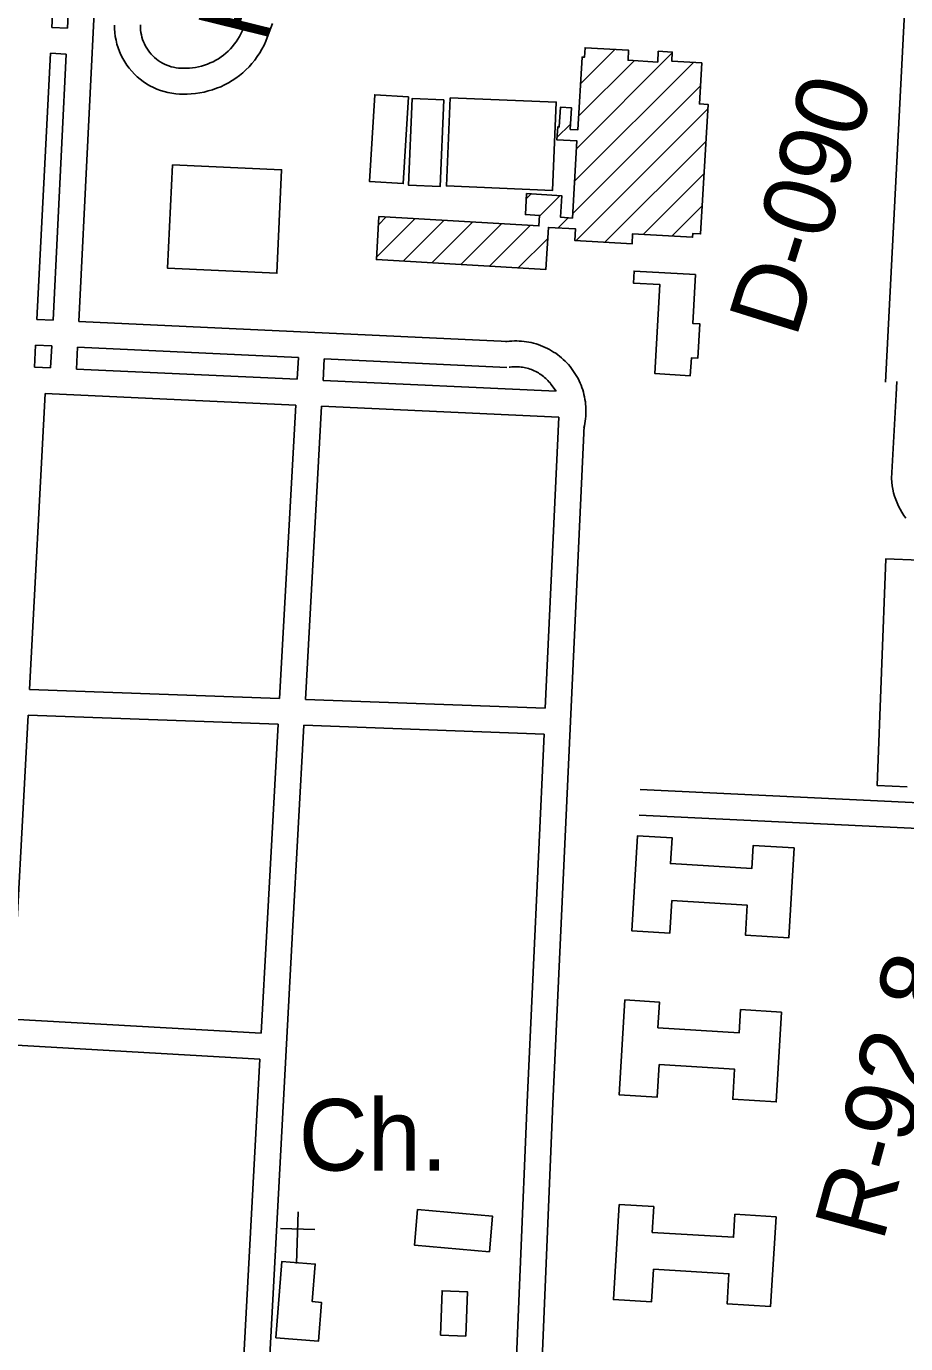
# Model space of a CAD drawing. Extents: x 3677843 to 3715951, y 511991 to 537744.
# Drawn here: x 3690856 to 3691875, y 527844 to 529372 of the extents above; entities that cross this region are included whole.
import ezdxf

# ---------------------------------------------------------------- set-up
doc = ezdxf.new("R2010")
doc.units = 0
for name, color, linetype in [('V-BLDG-OTLN', 7, 'Continuous'), ('V-RIVR-RANG-IDEN', 7, 'Continuous'), ('V-ROAD-CNTR', 7, 'Continuous'), ('V-SITE-OTLN', 7, 'Continuous'), ('V-SITE-OTLN-IDEN', 7, 'Continuous')]:
    doc.layers.add(name, color=color, linetype=linetype)

msp = doc.modelspace()

# ---------------------------------------------------------------- linework, layer by layer
at = {"layer": 'V-BLDG-OTLN'}
for p, q in [((3691493.6, 529230.4), (3691604.6, 529341.5)), ((3691498.2, 529305.8), (3691538, 529345.5)), ((3691503.4, 529346.3), (3691504.6, 529347.5)), ((3691491.4, 529192.9), (3691629.1, 529330.6)), ((3691496, 529268.2), (3691560.3, 529332.5)), ((3691489.2, 529155.3), (3691637.3, 529303.5)), ((3691492.9, 529123.7), (3691646, 529276.8)), ((3691471, 529243.3), (3691486.8, 529259)), ((3691526.3, 529121.8), (3691643.8, 529239.2)), ((3691570.9, 529131), (3691641.6, 529201.7)), ((3691435.4, 529172.2), (3691441.1, 529177.9)), ((3691450.8, 529152.3), (3691474.5, 529176)), ((3691263.9, 529142.2), (3691272.9, 529151.2)), ((3691604.3, 529129), (3691639.4, 529164.1)), ((3691261.7, 529104.6), (3691306.3, 529149.2)), ((3691292.5, 529100), (3691339.7, 529147.3)), ((3691325.9, 529098.1), (3691373.1, 529145.3)), ((3691359.3, 529096.1), (3691406.5, 529143.4)), ((3691392.6, 529094.1), (3691439.9, 529141.4)), ((3691472.3, 529138.5), (3691484.1, 529150.3)), ((3691426, 529092.2), (3691460.3, 529126.4))]:
    msp.add_line(p, q, dxfattribs=at)
for points in [[(3691638.9, 529330.1), (3691636.1, 529282.4), (3691646.3, 529281.8), (3691637.5, 529131.5), (3691628.5, 529132), (3691628.3, 529127.6), (3691558.7, 529131.7), (3691558, 529119.9), (3691491.8, 529123.8), (3691492.5, 529137.3), (3691461, 529139.1), (3691458.1, 529090.3), (3691261.6, 529101.8), (3691264.5, 529151.7), (3691450.1, 529140.8), (3691450.8, 529153), (3691434.3, 529154), (3691435.7, 529178.3), (3691476.6, 529175.9), (3691475.1, 529150.8), (3691488.8, 529150), (3691494.1, 529239.4), (3691470.9, 529240.7), (3691471.8, 529255.8), (3691473.6, 529255.7), (3691474.9, 529278.6), (3691487.9, 529277.8), (3691486.4, 529252.8), (3691495.1, 529252.3), (3691500, 529336.7), (3691502.8, 529336.6), (3691503.5, 529347.5), (3691554.1, 529344.6), (3691553.4, 529333), (3691587.8, 529330.9), (3691588.5, 529343.5), (3691604.7, 529342.6), (3691604.1, 529332.1)], [(3691298.8, 529290.6), (3691292.7, 529190), (3691253.5, 529192.4), (3691259.6, 529293)], [(3691339.9, 529287.1), (3691335.6, 529186.6), (3691298.9, 529188.1), (3691303.2, 529288.7)], [(3691347, 529289.6), (3691470.2, 529284.5), (3691465.9, 529182.1), (3691342.7, 529187.2)], [(3691025, 529211.9), (3691151.7, 529206.1), (3691146.2, 529085.9), (3691019.5, 529091.7)], [(3691631.6, 529084.3), (3691628.4, 529027.8), (3691636.6, 529027.3), (3691634.3, 528987.3), (3691626.8, 528987.7), (3691625.6, 528967), (3691584.5, 528969.4), (3691590.4, 529072.8), (3691559.6, 529074.5), (3691560.4, 529088.4)], [(3691746.2, 528419.1), (3691739.9, 528314.9), (3691689.4, 528318), (3691691.5, 528352.7), (3691604.2, 528358), (3691601.9, 528320.3), (3691557.7, 528323), (3691564.4, 528433.2), (3691604.4, 528430.8), (3691602.6, 528400.9), (3691696.9, 528395.2), (3691698.6, 528422)], [(3691731.5, 528228.6), (3691725.2, 528124.4), (3691674.8, 528127.5), (3691676.9, 528162.3), (3691589.6, 528167.6), (3691587.3, 528129.9), (3691543.1, 528132.5), (3691549.8, 528242.8), (3691589.8, 528240.3), (3691588, 528210.4), (3691682.3, 528204.7), (3691683.9, 528231.5)], [(3691725, 527991.2), (3691718.6, 527887), (3691668.2, 527890.1), (3691670.3, 527924.9), (3691583, 527930.2), (3691580.7, 527892.4), (3691536.5, 527895.1), (3691543.2, 528005.3), (3691583.2, 528002.9), (3691581.4, 527973), (3691675.7, 527967.3), (3691677.3, 527994.1)], [(3691392.7, 527950.6), (3691305.9, 527958.1), (3691309.4, 527999.4), (3691396.2, 527991.9)], [(3691335.8, 527853.8), (3691337.8, 527905.3), (3691367.2, 527904.1), (3691365.1, 527852.6)]]:
    msp.add_lwpolyline(points, close=True, dxfattribs=at)
msp.add_lwpolyline([(3691877.2, 528490), (3691842.3, 528491.4), (3691852.2, 528754.4), (3691891.3, 528752.9)], dxfattribs=at)
at = {"layer": 'V-ROAD-CNTR'}
for points in [[(3690885.2, 529371), (3690889.4, 529453.7)], [(3690903.3, 529370.2), (3690907.3, 529452.8)], [(3690916.5, 529030.1), (3690937.3, 529451.2)], [(3691851.8, 528959.6), (3691874.6, 529403.6)], [(3690885.2, 529371), (3690903.3, 529370.2)], [(3691141.1, 529375.8), (3691137.4, 529365.6), (3691133.5, 529355.2), (3691131.3, 529350.4), (3691128.9, 529345.9), (3691126.3, 529341.6), (3691123.5, 529337.4), (3691120.5, 529333.3), (3691117.3, 529329.3), (3691113.9, 529325.6), (3691110.3, 529322), (3691106.6, 529318.6), (3691102.7, 529315.4), (3691098.6, 529312.4), (3691094.4, 529309.5), (3691090, 529306.9), (3691085.6, 529304.6), (3691081, 529302.4), (3691076.3, 529300.5), (3691071.5, 529298.8), (3691066.6, 529297.4), (3691061.7, 529296.2), (3691056.7, 529295.2), (3691051.7, 529294.5), (3691046.7, 529294.1), (3691042, 529293.9), (3691037.9, 529293.7), (3691033.4, 529293.8), (3691028.9, 529294.1), (3691024.4, 529294.7), (3691019.9, 529295.6), (3691015.6, 529296.7), (3691011.3, 529298), (3691007, 529299.6), (3691002.9, 529301.5), (3690998.9, 529303.5), (3690995, 529305.8), (3690991.2, 529308.3), (3690987.6, 529311.1), (3690984.2, 529314), (3690980.9, 529317.1), (3690977.8, 529320.4), (3690974.9, 529323.8), (3690972.2, 529327.5), (3690969.7, 529331.2), (3690967.5, 529335.1), (3690965.4, 529339.2), (3690963.6, 529343.3), (3690962.1, 529347.5), (3690960.7, 529351.9), (3690959.7, 529356.3), (3690958.8, 529360.7), (3690958.3, 529365.2), (3690958, 529369.7), (3690957.9, 529373.9)], [(3691109.3, 529376), (3691105.8, 529366.8), (3691104.4, 529363.8), (3691102.7, 529360.6), (3691100.9, 529357.5), (3691098.9, 529354.5), (3691096.8, 529351.7), (3691094.6, 529348.9), (3691092.2, 529346.2), (3691089.6, 529343.7), (3691087, 529341.3), (3691084.2, 529339), (3691081.4, 529336.9), (3691078.4, 529334.9), (3691075.3, 529333.1), (3691072.1, 529331.4), (3691068.9, 529329.9), (3691065.6, 529328.5), (3691062.2, 529327.4), (3691058.8, 529326.3), (3691055.3, 529325.5), (3691051.8, 529324.8), (3691048.3, 529324.3), (3691044.7, 529324), (3691040.8, 529323.8), (3691037.6, 529323.7), (3691034.8, 529323.8), (3691032, 529324), (3691029.2, 529324.4), (3691026.4, 529324.9), (3691023.7, 529325.6), (3691021, 529326.4), (3691018.4, 529327.4), (3691015.9, 529328.5), (3691013.4, 529329.8), (3691010.9, 529331.2), (3691008.6, 529332.8), (3691006.4, 529334.5), (3691004.2, 529336.3), (3691002.2, 529338.2), (3691000.3, 529340.3), (3690998.5, 529342.4), (3690996.8, 529344.7), (3690995.3, 529347), (3690993.9, 529349.5), (3690992.6, 529352), (3690991.5, 529354.5), (3690990.5, 529357.2), (3690989.7, 529359.8), (3690989, 529362.6), (3690988.5, 529365.3), (3690988.1, 529368.1), (3690987.9, 529370.9), (3690987.9, 529374)], [(3690867.9, 529032.4), (3690883.7, 529341.1)], [(3690883.7, 529341.1), (3690901.8, 529340.2)], [(3690886.6, 529031.5), (3690901.8, 529340.2)], [(3690886.6, 529031.5), (3690867.9, 529032.4)], [(3691414.3, 529006.7), (3690916.5, 529030.1)], [(3690865, 528976.8), (3690866.3, 529002.4)], [(3690885.1, 529001.5), (3690866.3, 529002.4)], [(3690883.8, 528976), (3690885.1, 529001.5)], [(3690913.8, 528974.6), (3690915.1, 529000.1)], [(3691171.1, 528988.1), (3690915.1, 529000.1)], [(3691502.1, 528906.2), (3691502.7, 528908.7), (3691503.3, 528911.5), (3691503.7, 528914.3), (3691504.1, 528917.1), (3691504.4, 528919.9), (3691504.5, 528922.7), (3691504.6, 528925.5), (3691504.6, 528928.4), (3691504.4, 528931.2), (3691504.2, 528934), (3691503.9, 528936.8), (3691503.4, 528939.6), (3691502.9, 528942.4), (3691502.3, 528945.1), (3691501.6, 528947.9), (3691500.8, 528950.6), (3691499.9, 528953.2), (3691498.9, 528955.9), (3691497.8, 528958.5), (3691496.6, 528961.1), (3691495.4, 528963.6), (3691494, 528966.1), (3691492.6, 528968.5), (3691491.1, 528970.9), (3691489.5, 528973.2), (3691487.8, 528975.5), (3691486.1, 528977.7), (3691484.2, 528979.9), (3691482.3, 528981.9), (3691480.3, 528984), (3691478.3, 528985.9), (3691476.2, 528987.8), (3691474, 528989.6), (3691471.8, 528991.3), (3691469.5, 528993), (3691467.1, 528994.5), (3691464.7, 528996), (3691462.3, 528997.4), (3691459.8, 528998.7), (3691457.2, 528999.9), (3691454.6, 529001.1), (3691452, 529002.1), (3691449.3, 529003.1), (3691446.7, 529003.9), (3691443.9, 529004.7), (3691441.2, 529005.4), (3691438.4, 529005.9), (3691435.6, 529006.4), (3691432.8, 529006.8), (3691430, 529007.1), (3691427.2, 529007.3), (3691424.4, 529007.4), (3691421.6, 529007.4), (3691418.7, 529007.3), (3691415.9, 529007.1), (3691413.2, 529006.8), (3691411.6, 529006.5)], [(3691169.7, 528962.9), (3691171.1, 528988.1)], [(3691199.7, 528961.5), (3691201.1, 528986.7)], [(3691412.9, 528976.7), (3691201.1, 528986.7)], [(3690883.8, 528976), (3690865, 528976.8)], [(3691169.7, 528962.9), (3690913.8, 528974.6)], [(3691469.9, 528949.2), (3691464, 528957.3), (3691462.9, 528958.6), (3691461.7, 528960), (3691460.5, 528961.3), (3691459.3, 528962.6), (3691458, 528963.8), (3691456.7, 528965), (3691455.3, 528966.1), (3691453.9, 528967.2), (3691452.4, 528968.3), (3691450.9, 528969.3), (3691449.4, 528970.2), (3691447.9, 528971.1), (3691446.3, 528971.9), (3691444.7, 528972.7), (3691443, 528973.4), (3691441.4, 528974.1), (3691439.7, 528974.7), (3691438, 528975.2), (3691436.3, 528975.7), (3691434.6, 528976.1), (3691432.8, 528976.5), (3691431.1, 528976.8), (3691429.3, 528977), (3691427.5, 528977.2), (3691425.7, 528977.3), (3691424, 528977.4), (3691422.2, 528977.4), (3691420.4, 528977.3), (3691418.6, 528977.2), (3691416.8, 528977), (3691415.6, 528976.8)], [(3691469.9, 528949.2), (3691199.7, 528961.5)], [(3691865.2, 528960.5), (3691864.3, 528945.1), (3691859, 528847.6), (3691859.3, 528843.5), (3691859.8, 528839.4), (3691860.5, 528835.4), (3691861.4, 528831.3), (3691862.5, 528827.4), (3691863.8, 528823.4), (3691865.3, 528819.6), (3691867, 528815.8), (3691868.8, 528812.1), (3691870.8, 528808.5), (3691873.1, 528805), (3691875.4, 528801.7)], [(3690859.2, 528603.1), (3690877.5, 528946.2)], [(3691168.1, 528933), (3690877.5, 528946.2)], [(3691149.3, 528592.5), (3691168.1, 528933)], [(3691179.3, 528591.4), (3691198, 528931.6)], [(3691473, 528919), (3691198, 528931.6)], [(3691437.7, 527436.3), (3691466.3, 528122.6), (3691502.5, 528909)], [(3691457.4, 528581.2), (3691473, 528919)], [(3690859.2, 528603.1), (3691149.3, 528592.5)], [(3691179.3, 528591.4), (3691457.4, 528581.2)], [(3690838.9, 528220.5), (3690857.6, 528573.1)], [(3690857.6, 528573.1), (3691147.6, 528562.5)], [(3691096.4, 527052.6), (3691122.8, 527547.8), (3691164.4, 528321.7), (3691177.6, 528561.4)], [(3691128, 528204), (3691134.4, 528323.4), (3691147.6, 528562.5)], [(3691177.6, 528561.4), (3691456, 528551.2)], [(3691389.7, 527044.4), (3691404, 527347.3), (3691436.4, 528123.9), (3691456, 528551.2)], [(3691567.6, 528487), (3692158, 528458.6), (3692198.6, 528457)], [(3691566.2, 528457), (3692156.7, 528428.7), (3692536.8, 528413.7), (3692563.9, 528412.3)], [(3691128, 528204), (3690838.9, 528220.5)], [(3691126.4, 528174.1), (3690837.3, 528190.5)], [(3691086.9, 527437.9), (3691092.8, 527549.4), (3691126.4, 528174.1)]]:
    msp.add_lwpolyline(points, dxfattribs=at)
at = {"layer": 'V-SITE-OTLN'}
for p, q in [((3691168.9, 527936.9), (3691170.8, 527996.8)), ((3691190.2, 527976.2), (3691150.2, 527977.4))]:
    msp.add_line(p, q, dxfattribs=at)
msp.add_lwpolyline([(3691145.1, 527850.5), (3691152, 527939.2), (3691190.6, 527936.2), (3691187.2, 527892.6), (3691197.8, 527891.7), (3691194.3, 527846.7)], close=True, dxfattribs=at)

# ---------------------------------------------------------------- texts
at = {"layer": 'V-RIVR-RANG-IDEN'}
for s, rotation, p in [('R-93.05', 76.1609, (3691133.8, 529351.6)), ('D-090', 72.6763, (3691748.1, 529009.4)), ('R-92.8', 74.8694, (3691848.8, 527960.5))]:
    msp.add_text(s, height=83, rotation=rotation, dxfattribs=at).set_placement(p)
at = {"layer": 'V-SITE-OTLN-IDEN'}
msp.add_text('Ch.', height=83, dxfattribs=at).set_placement((3691171.4, 528044.7))

doc.saveas('drawing.dxf')
